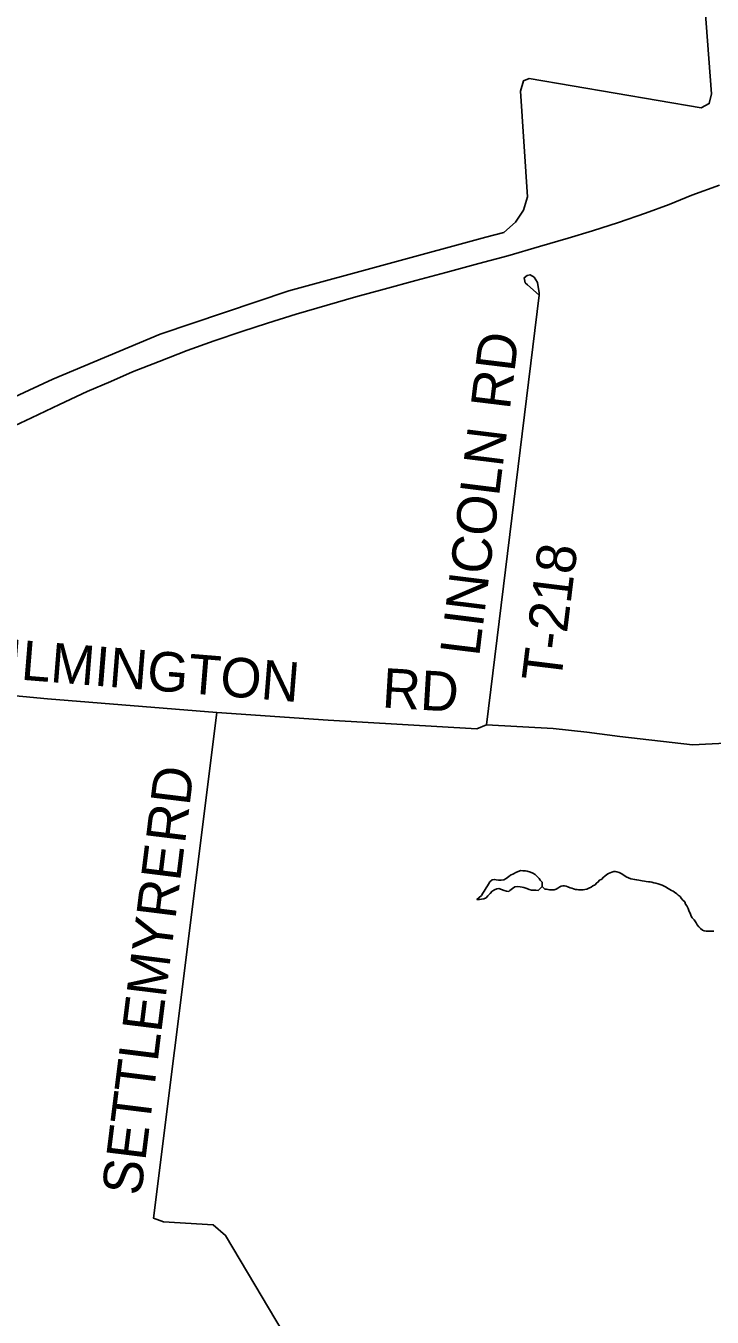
# Model space of a CAD drawing. Extents: x 0 to 1064, y 0 to 440.
# Drawn here: x 361.19 to 376.99, y 217.19 to 246.91 of the extents above; entities that cross this region are included whole.
import ezdxf

# ---------------------------------------------------------------- set-up
doc = ezdxf.new("R2010")
doc.units = 0
for name, color, linetype in [('GM_X_County_Road', 7, 'Continuous'), ('GM_X_County_Road_Text', 7, 'Continuous'), ('GM_X_Interstate_Route', 7, 'Continuous'), ('GM_X_Minor_Lake', 7, 'Continuous'), ('GM_X_Minor_River', 7, 'Continuous'), ('GM_X_Township_Road', 7, 'Continuous'), ('GM_X_Township_Road_Text', 7, 'Continuous')]:
    doc.layers.add(name, color=color, linetype=linetype)

msp = doc.modelspace()

# ---------------------------------------------------------------- linework, layer by layer
at = {"layer": 'GM_X_County_Road'}
for points in [[(376.157, 256.469), (376.158, 256.467), (376.193, 255.967), (376.19, 255.826), (376.978, 245.35), (376.925, 245.126), (376.741, 245.026), (372.778, 245.702), (372.65, 245.649), (372.584, 245.414), (372.738, 242.982), (372.647, 242.668), (372.466, 242.398), (372.2, 242.16), (371.785, 242.053), (367.245, 240.814), (364.288, 239.818), (361.815, 238.784), (360.609, 238.223), (360.266, 238.102), (360.121, 238.105), (359.88, 238.201), (359.422, 238.403)], [(358.524, 231.725), (361.689, 231.42), (365.587, 231.112), (368.15, 230.931), (371.575, 230.732), (371.801, 230.823), (373.331, 230.74), (374.104, 230.658), (374.869, 230.554), (376.54, 230.363), (378.508, 230.467)]]:
    msp.add_lwpolyline(points, dxfattribs=at)
at = {"layer": 'GM_X_Interstate_Route'}
msp.add_lwpolyline([(360.673, 237.584), (361.319, 237.892), (361.964, 238.201), (362.603, 238.498), (363.145, 238.729), (363.644, 238.948), (364.258, 239.185), (364.903, 239.439), (365.529, 239.663), (366.167, 239.875), (366.757, 240.069), (367.419, 240.281), (368.13, 240.486), (368.793, 240.673), (369.443, 240.854), (370.172, 241.053), (370.865, 241.24), (371.624, 241.445), (372.292, 241.62), (373.021, 241.837), (373.678, 242.024), (374.237, 242.195), (374.839, 242.389), (375.459, 242.601), (376, 242.801), (376.529, 243.014), (377.162, 243.244)], dxfattribs=at)
at = {"layer": 'GM_X_Minor_Lake'}
for points in [[(373.081, 227.106), (373.082, 227.149), (373.077, 227.204), (373.035, 227.247), (373.012, 227.29), (372.964, 227.333), (372.922, 227.383), (372.862, 227.414), (372.807, 227.434), (372.735, 227.459), (372.692, 227.466), (372.631, 227.467), (372.588, 227.468), (372.527, 227.451), (372.472, 227.428), (372.416, 227.398), (372.354, 227.363), (372.311, 227.333), (372.249, 227.286), (372.193, 227.256), (372.132, 227.251), (372.071, 227.252), (372.023, 227.259), (371.98, 227.266), (371.925, 227.255), (371.875, 227.207), (371.843, 227.159), (371.818, 227.117), (371.793, 227.075), (371.742, 226.997), (371.711, 226.949), (371.679, 226.9), (371.629, 226.847), (371.579, 226.805), (371.634, 226.804), (371.683, 226.815), (371.738, 226.82), (371.787, 226.844), (371.831, 226.892), (371.881, 226.945), (371.931, 226.993), (371.981, 227.023), (372.036, 227.046), (372.079, 227.057), (372.14, 227.038), (372.206, 227.012), (372.255, 226.999), (372.309, 226.992), (372.332, 227.011)], [(372.332, 227.011), (372.396, 227.058), (372.452, 227.093), (372.519, 227.104), (372.574, 227.097), (372.617, 227.09), (372.659, 227.083), (372.726, 227.058), (372.78, 227.038), (372.835, 227.019), (372.877, 227.018), (372.932, 227.017), (372.987, 227.01), (373.081, 227.106)]]:
    msp.add_lwpolyline(points, dxfattribs=at)
at = {"layer": 'GM_X_Minor_River'}
for points in [[(374.606, 227.401), (374.569, 227.383), (374.52, 227.341), (374.482, 227.312), (374.451, 227.27), (374.401, 227.246), (374.37, 227.21), (374.327, 227.181), (374.302, 227.145), (374.246, 227.115), (374.209, 227.091), (374.153, 227.062), (374.104, 227.045), (374.061, 227.033), (374.024, 227.028), (373.963, 227.023), (373.921, 227.024), (373.884, 227.037), (373.848, 227.037), (373.799, 227.05), (373.763, 227.063), (373.721, 227.076), (373.672, 227.095), (373.63, 227.108), (373.593, 227.115), (373.557, 227.116), (373.52, 227.11), (373.483, 227.099), (373.44, 227.063), (373.402, 227.039), (373.359, 227.028), (373.323, 227.029), (373.286, 227.029), (373.25, 227.03), (373.213, 227.037), (373.177, 227.043), (373.14, 227.044), (373.081, 227.106)], [(377.035, 226.078), (376.974, 226.073), (376.937, 226.073), (376.901, 226.074), (376.858, 226.075), (376.81, 226.082), (376.767, 226.095), (376.725, 226.138), (376.69, 226.175), (376.648, 226.219), (376.625, 226.268), (376.577, 226.336), (376.536, 226.379), (376.512, 226.422), (376.489, 226.489), (376.466, 226.526), (376.443, 226.594), (376.408, 226.655), (376.378, 226.699), (376.361, 226.748), (376.319, 226.785), (376.283, 226.834), (376.26, 226.871), (376.212, 226.902), (376.176, 226.934), (376.128, 226.971), (376.092, 226.996), (376.056, 227.015), (376.019, 227.034), (375.977, 227.059), (375.917, 227.097), (375.875, 227.116), (375.839, 227.135), (375.796, 227.148), (375.748, 227.167), (375.693, 227.18), (375.651, 227.187), (375.602, 227.2), (375.566, 227.207), (375.529, 227.213), (375.475, 227.22), (375.432, 227.227), (375.383, 227.234), (375.347, 227.241), (375.304, 227.248), (375.256, 227.255), (375.207, 227.268), (375.165, 227.275), (375.122, 227.282), (375.068, 227.301), (375.013, 227.326), (374.959, 227.364), (374.899, 227.401), (374.851, 227.427), (374.802, 227.44), (374.766, 227.447), (374.729, 227.447), (374.68, 227.436), (374.643, 227.418), (374.606, 227.401)]]:
    msp.add_lwpolyline(points, dxfattribs=at)
at = {"layer": 'GM_X_Township_Road'}
for points in [[(371.801, 230.823), (373.013, 240.716), (373.01, 240.771), (372.97, 241.008), (372.893, 241.131), (372.803, 241.186), (372.736, 241.169), (372.668, 241.115), (372.685, 241), (372.739, 240.95), (373.009, 240.716)], [(372.109, 208.432), (365.789, 219.07), (365.503, 219.315), (364.364, 219.384), (364.134, 219.468), (365.587, 231.112)]]:
    msp.add_lwpolyline(points, dxfattribs=at)

# ---------------------------------------------------------------- texts
at = {"layer": 'GM_X_County_Road_Text'}
for s, rotation, p in [('WILMINGTON', 355.3719, (359.582, 231.985)), ('RD', 356.5467, (369.378, 231.226))]:
    msp.add_text(s, height=0.9091, rotation=rotation, dxfattribs=at).set_placement(p)
at = {"layer": 'GM_X_Township_Road_Text'}
for s, rotation, p in [('RD', 83.0589, (372.334, 238.06)), ('LINCOLN', 82.9336, (371.628, 232.38)), ('T-218', 82.9789, (373.509, 231.783)), ('RD', 83.0589, (364.855, 228.073)), ('SETTLEMYRE', 82.9015, (363.841, 219.967))]:
    msp.add_text(s, height=0.9091, rotation=rotation, dxfattribs=at).set_placement(p)

doc.saveas('drawing.dxf')
